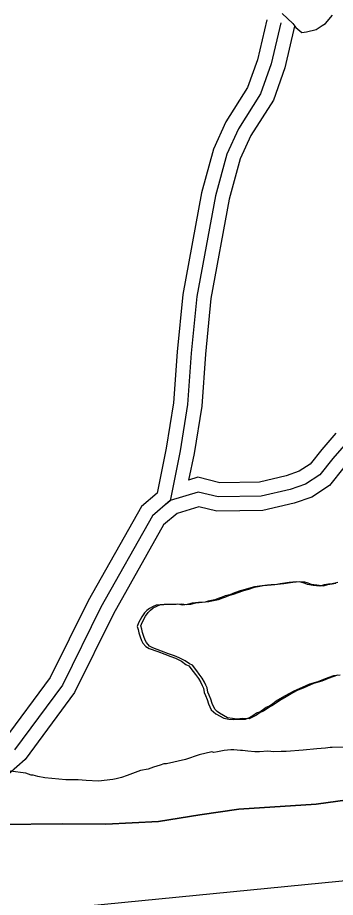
# Model space of a CAD drawing. Extents: x 3245246 to 3283090, y 806824 to 832173.
# Drawn here: x 3251571 to 3251906, y 813236 to 814165 of the extents above; entities that cross this region are included whole.
import ezdxf

# ---------------------------------------------------------------- set-up
doc = ezdxf.new("R2010")
doc.units = 0
for name, color, linetype in [('V-LEVE-TOET', 7, 'Continuous'), ('V-ROAD-CNTR', 7, 'Continuous'), ('V-SITE-VEGE', 7, 'Continuous'), ('V-SURV-LINE', 7, 'Continuous'), ('V-TOPO-SHOR', 7, 'Continuous')]:
    doc.layers.add(name, color=color, linetype=linetype)

msp = doc.modelspace()

# ---------------------------------------------------------------- linework, layer by layer
at = {"layer": 'V-LEVE-TOET'}
for points in [[(3251551.88, 813312.74), (3251617.85, 813313.63), (3251664.09, 813313.19), (3251719.5, 813315.99), (3251763.2, 813323.08), (3251804.3, 813329), (3251886.25, 813334.51), (3251929.23, 813340.42), (3251980.21, 813349.11), (3252071.1, 813359.75), (3252130.28, 813367.47), (3252164.57, 813369.9), (3252188.05, 813371.91), (3252207.77, 813373.23), (3252235.94, 813373.57), (3252300.26, 813374.46), (3252349.57, 813378.24), (3252393.74, 813386.73), (3252469.6, 813394.84), (3252521.27, 813402.13), (3252582.33, 813409.13)], [(3252582.33, 813409.13), (3252521.27, 813402.13), (3252469.6, 813394.84), (3252393.74, 813386.73), (3252349.57, 813378.24), (3252300.26, 813374.46), (3252235.94, 813373.57), (3252207.77, 813373.23), (3252188.05, 813371.91), (3252164.57, 813369.9), (3252130.28, 813367.47), (3252071.1, 813359.75), (3251980.21, 813349.11), (3251929.23, 813340.42), (3251886.25, 813334.51)], [(3251886.25, 813334.51), (3251804.3, 813329), (3251763.2, 813323.08), (3251719.5, 813315.99), (3251664.09, 813313.19), (3251617.85, 813313.63), (3251551.88, 813312.74)]]:
    msp.add_lwpolyline(points, dxfattribs=at)
at = {"layer": 'V-ROAD-CNTR'}
for points in [[(3251834.1, 814162.7), (3251824.28, 814120.46), (3251813.78, 814091.03), (3251790.86, 814054.73), (3251777.58, 814025.93), (3251765.12, 813979.97), (3251745.2, 813872.64), (3251739.33, 813811.97), (3251735.45, 813758.26), (3251727.62, 813710.13), (3251718.08, 813662.65)], [(3251848.71, 814159.3), (3251838.69, 814116.23), (3251827.35, 814084.43), (3251804.07, 814047.56), (3251791.73, 814020.8), (3251779.75, 813976.63), (3251760.07, 813870.54), (3251754.28, 813810.71), (3251750.36, 813756.51), (3251742.38, 813707.45), (3251731.81, 813654.81), (3251727.6, 813651.06)], [(3251863.32, 814155.9), (3251853.11, 814111.99), (3251840.92, 814077.83), (3251817.28, 814040.38), (3251805.88, 814015.66), (3251794.39, 813973.29), (3251774.94, 813868.45), (3251769.23, 813809.45), (3251765.28, 813754.76), (3251757.14, 813704.76), (3251751.47, 813676.52)], [(3251906.79, 813726.08), (3251892.06, 813708.9), (3251879.75, 813693.34), (3251868.27, 813685.86), (3251854.42, 813681.1), (3251826.1, 813674.54), (3251784.42, 813673.84), (3251761.22, 813679.51), (3251751.47, 813676.52)], [(3251917.95, 813716.05), (3251903.64, 813699.36), (3251890, 813682.1), (3251874.9, 813672.28), (3251858.56, 813666.66), (3251827.93, 813659.57), (3251782.74, 813658.81), (3251761.67, 813663.96), (3251732.14, 813654.91), (3251713.3, 813638.91), (3251658.84, 813542.26), (3251618.31, 813460.16), (3251567.61, 813391.78)], [(3251915.22, 813689.82), (3251900.24, 813670.87), (3251881.53, 813658.7), (3251862.7, 813652.22), (3251829.77, 813644.6), (3251781.06, 813643.78), (3251762.12, 813648.41), (3251739.49, 813641.48), (3251725.06, 813629.21), (3251672.11, 813535.25), (3251631.16, 813452.31), (3251578.75, 813381.62), (3251552.5, 813358.17)], [(3251718.08, 813662.65), (3251701.55, 813648.6), (3251645.57, 813549.26), (3251605.46, 813468.01), (3251556.47, 813401.95), (3251535.02, 813382.78), (3251514.95, 813371.66), (3251494.57, 813361.34), (3251478.39, 813356.52), (3251464.87, 813354.8), (3251433.91, 813357.72), (3251131.5, 813376.48), (3251053.14, 813379.11), (3251008.4, 813376.16), (3250984.28, 813373.94), (3250959.77, 813370.15), (3250938.35, 813363.77), (3250907.76, 813353.89), (3250880.32, 813342.59), (3250869.27, 813337.61)]]:
    msp.add_lwpolyline(points, dxfattribs=at)
at = {"layer": 'V-SITE-VEGE'}
for points in [[(3251850.37, 814169.23), (3251861.37, 814158.83), (3251864.8, 814154.68), (3251866.86, 814152.6), (3251870.98, 814149.13), (3251875.82, 814149.8), (3251886.18, 814152.51), (3251892.41, 814156.62), (3251895.87, 814158.68), (3251903.5, 814167.62)], [(3251864.93, 813569.21), (3251857.51, 813568.31), (3251848.22, 813566.96), (3251844.51, 813566.51), (3251838.47, 813566.07), (3251834.76, 813565.63), (3251826.4, 813564.73), (3251820.83, 813563.83), (3251817.12, 813562.92), (3251811.08, 813561.09), (3251805.97, 813559.72), (3251799.93, 813557.43), (3251794.81, 813555.59), (3251790.17, 813554.23), (3251786.91, 813552.85), (3251783.66, 813551.93), (3251779.01, 813550.1), (3251772.05, 813548.74), (3251768.8, 813547.82), (3251761.83, 813547.39), (3251758.58, 813546.94), (3251755.33, 813546.49), (3251749.76, 813545.12), (3251745.12, 813544.68), (3251740.02, 813545.63), (3251734.45, 813545.19), (3251731.2, 813545.21), (3251725.64, 813545.23), (3251717.28, 813544.34), (3251714.03, 813542.96), (3251710.31, 813541.12), (3251707.51, 813538.81), (3251704.72, 813536.51), (3251701.92, 813532.34), (3251698.64, 813525.86), (3251697.23, 813522.16), (3251698.14, 813518.91), (3251699.05, 813515.19), (3251700.43, 813511.01), (3251701.8, 813507.29), (3251703.18, 813504.5), (3251706.41, 813500.77), (3251709.65, 813498.9), (3251718.92, 813495.61), (3251726.33, 813492.8), (3251732.82, 813490.45), (3251737.45, 813488.57), (3251743.93, 813485.3), (3251748.55, 813482.03), (3251751.8, 813480.62), (3251756.41, 813474.57), (3251758.72, 813471.31), (3251761.94, 813467.12), (3251764.25, 813462.94), (3251765.62, 813459.68), (3251767, 813456.89), (3251767.91, 813452.25), (3251769.29, 813448.99), (3251771.12, 813444.81), (3251772.5, 813440.16), (3251775.25, 813434.12), (3251777.56, 813431.79), (3251780.34, 813429.92), (3251788.67, 813425.24), (3251793.77, 813424.29), (3251798.41, 813423.81), (3251804.44, 813424.25), (3251811.4, 813424.21), (3251815.58, 813426.05), (3251819.3, 813427.89), (3251823.03, 813430.66), (3251826.74, 813432.04), (3251833.26, 813436.65), (3251836.05, 813438.03), (3251840.24, 813440.79), (3251843.96, 813443.56), (3251850.48, 813447.24), (3251857.45, 813451.39), (3251863.04, 813454.15), (3251868.61, 813456.45), (3251879.31, 813461.5), (3251888.13, 813463.78), (3251892.31, 813465.62), (3251896.03, 813466.99), (3251899.75, 813468.37), (3251904.86, 813470.2), (3251911.36, 813471.1)], [(3251909.01, 813568.55), (3251902.97, 813567.18), (3251899.26, 813566.73), (3251894.61, 813565.83), (3251889.97, 813564.45), (3251883.01, 813565.41), (3251876.99, 813566.37), (3251873.28, 813567.78), (3251870.04, 813568.72), (3251864.93, 813569.21)], [(3251915.96, 813394.67), (3251902.85, 813394.04), (3251900.77, 813394.04), (3251895.94, 813393.37), (3251886.97, 813392.72), (3251872.47, 813391.41), (3251854.52, 813390.11), (3251849, 813390.13), (3251841.41, 813389.47), (3251835.2, 813390.19), (3251826.23, 813389.54), (3251821.4, 813389.56), (3251813.81, 813390.29), (3251808.29, 813391), (3251806.22, 813391.01), (3251799.32, 813391.73), (3251795.87, 813391.75), (3251788.97, 813391.09), (3251782.06, 813389.74), (3251777.92, 813389.07), (3251775.85, 813389.77), (3251762.73, 813386.37), (3251748.21, 813381.61)], [(3251748.21, 813381.61), (3251728.18, 813376.86), (3251725.42, 813376.88), (3251721.27, 813375.51), (3251714.36, 813373.47), (3251708.83, 813371.43), (3251700.54, 813370.08), (3251686.72, 813364.63), (3251680.5, 813362.58), (3251674.97, 813361.23), (3251671.52, 813360.55), (3251656.33, 813358.55), (3251643.22, 813359.3), (3251634.94, 813360.02), (3251621.83, 813360.08), (3251599.76, 813362.25), (3251592.17, 813363.66), (3251587.35, 813365.07), (3251585.28, 813365.07), (3251579.77, 813367.17), (3251563.22, 813369.31)]]:
    msp.add_lwpolyline(points, dxfattribs=at)
at = {"layer": 'V-SURV-LINE'}
msp.add_lwpolyline([(3251587.2, 813221.25), (3254394.35, 813496.9)], dxfattribs=at)
at = {"layer": 'V-TOPO-SHOR'}
msp.add_lwpolyline([(3251908.73, 813470.63), (3251903.62, 813468.8), (3251899.9, 813467.42), (3251896.18, 813466.05), (3251892, 813464.21), (3251883.17, 813461.93), (3251872.48, 813456.88), (3251866.9, 813454.58), (3251861.32, 813451.82), (3251854.34, 813447.67), (3251847.83, 813443.99), (3251844.1, 813441.22), (3251839.92, 813438.46), (3251837.13, 813437.08), (3251830.61, 813432.47), (3251826.89, 813431.09), (3251823.17, 813428.33), (3251819.45, 813426.48), (3251815.27, 813424.65), (3251808.31, 813424.68), (3251802.27, 813424.24), (3251797.64, 813424.72), (3251792.54, 813425.68), (3251784.21, 813430.35), (3251781.43, 813432.22), (3251779.12, 813434.55), (3251776.36, 813440.59), (3251774.99, 813445.24), (3251773.15, 813449.42), (3251771.78, 813452.68), (3251770.87, 813457.32), (3251769.49, 813460.11), (3251768.11, 813463.37), (3251765.81, 813467.55), (3251762.58, 813471.74), (3251760.27, 813475), (3251755.66, 813481.05), (3251752.42, 813482.46), (3251747.8, 813485.73), (3251741.31, 813489), (3251736.68, 813490.88), (3251730.2, 813493.23), (3251722.79, 813496.05), (3251713.52, 813499.33), (3251710.28, 813501.2), (3251707.05, 813504.93), (3251705.67, 813507.72), (3251704.29, 813511.44), (3251702.92, 813515.62), (3251702.01, 813519.34), (3251701.1, 813522.59), (3251702.5, 813526.29), (3251705.78, 813532.78), (3251708.58, 813536.94), (3251711.38, 813539.24), (3251714.17, 813541.55), (3251717.89, 813543.39), (3251721.15, 813544.77), (3251729.5, 813545.66), (3251735.07, 813545.64), (3251738.32, 813545.62), (3251743.89, 813546.06), (3251748.99, 813545.11), (3251753.63, 813545.56), (3251759.2, 813546.92), (3251762.45, 813547.37), (3251765.7, 813547.82), (3251772.66, 813548.25), (3251775.92, 813549.17), (3251782.88, 813550.53), (3251787.53, 813552.36), (3251790.78, 813553.28), (3251794.03, 813554.66), (3251798.68, 813556.03), (3251803.79, 813557.86), (3251809.83, 813560.15), (3251814.94, 813561.52), (3251820.98, 813563.35), (3251824.7, 813564.26), (3251830.27, 813565.17), (3251838.63, 813566.06), (3251842.34, 813566.51), (3251848.37, 813566.94), (3251852.09, 813567.39), (3251861.37, 813568.74), (3251868.8, 813569.64), (3251873.9, 813569.15), (3251877.15, 813568.21), (3251880.85, 813566.8), (3251886.88, 813565.84), (3251893.83, 813564.89), (3251898.48, 813566.26), (3251903.12, 813567.17), (3251906.84, 813567.61)], dxfattribs=at)

doc.saveas('drawing.dxf')
